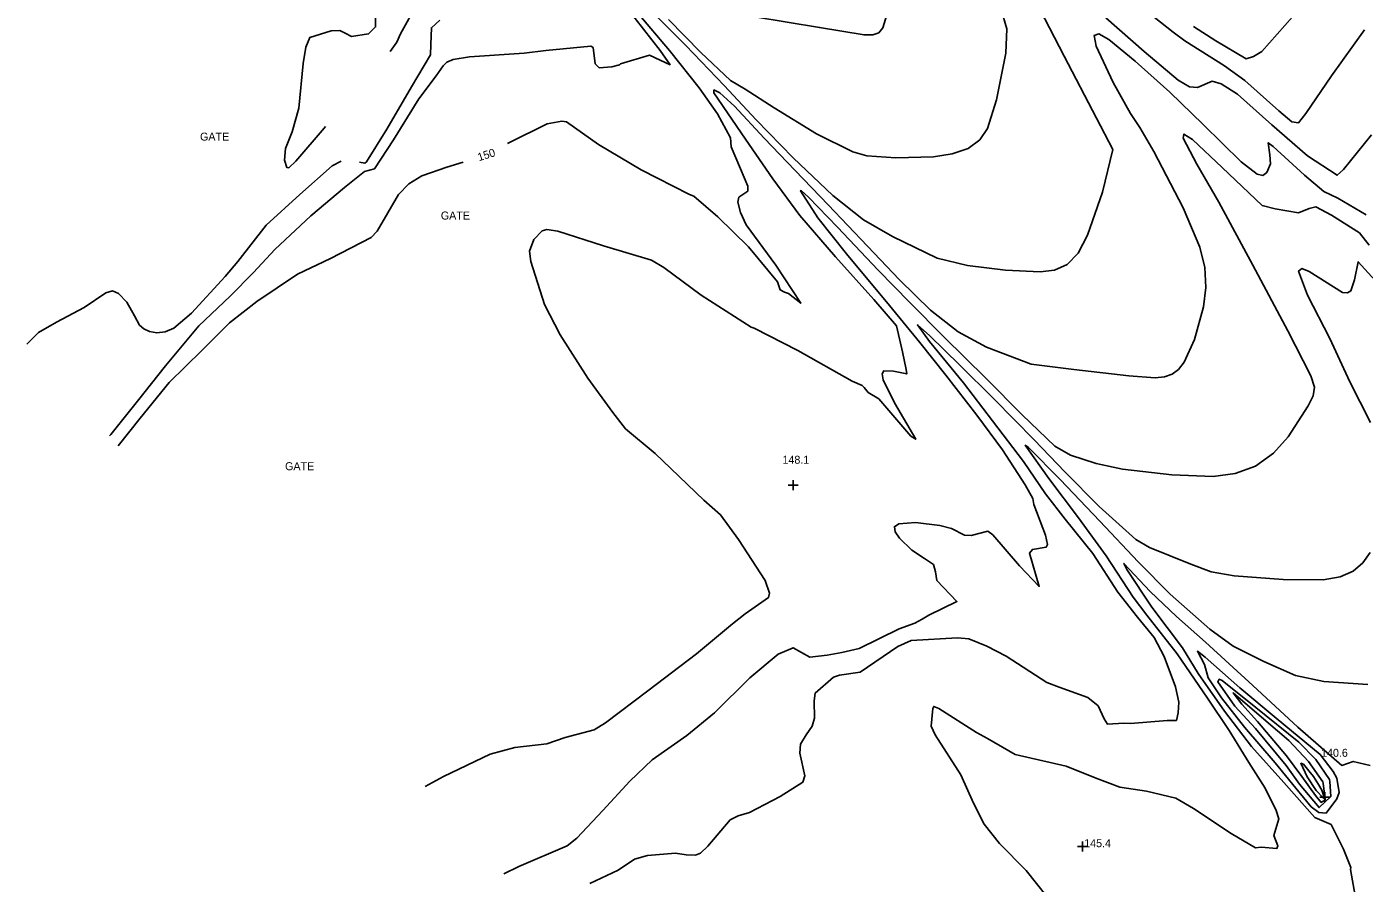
# Model space of a CAD drawing. Extents: x 1475150 to 2003689, y 770235 to 1112803.
# Drawn here: x 2000370.6 to 2000704.8, y 773388 to 773602 of the extents above; entities that cross this region are included whole.
import ezdxf

# ---------------------------------------------------------------- set-up
doc = ezdxf.new("R2010")
doc.units = 0
for name, color, linetype in [('RD_DTM_Major1', 7, 'Continuous'), ('RD_DTM_Major1_Lbl', 7, 'Continuous'), ('RD_DTM_Minor1', 7, 'Continuous'), ('RD_DTM_Spot_Elev', 7, 'Continuous'), ('RD_TX_Misc1', 7, 'Continuous')]:
    doc.layers.add(name, color=color, linetype=linetype)

msp = doc.modelspace()

# ---------------------------------------------------------------- linework, layer by layer
at = {"layer": 'RD_DTM_Major1'}
for points in [[(2000526.8, 773605.83), (2000535.3, 773597.39), (2000544.9, 773587.39), (2000552.92, 773578.81), (2000562.13, 773569.3), (2000572.01, 773559.86), (2000579.74, 773553.8), (2000586.94, 773549.59), (2000598.12, 773544.18), (2000605.72, 773542.36), (2000615.21, 773541.21), (2000623.88, 773540.77), (2000627.46, 773541.22), (2000630.58, 773542.66), (2000633.32, 773545.49), (2000635.72, 773549.92), (2000639.42, 773560.66), (2000642.02, 773571.36), (2000637.96, 773579.22), (2000629.83, 773594.7), (2000621.36, 773611.22)], [(2000490.77, 773572.88), (2000491.08, 773573.05), (2000500.69, 773577.74), (2000504.33, 773578.44), (2000505.46, 773578.27), (2000513.45, 773572.65), (2000524.16, 773566.29), (2000536.19, 773560.12), (2000537.29, 773559.66), (2000543.28, 773554.54), (2000550.93, 773547), (2000558.25, 773538.25), (2000558.88, 773536.26), (2000559.96, 773535.68), (2000561, 773535.36), (2000564.03, 773532.93), (2000557.78, 773542.45), (2000550.41, 773552.57), (2000548.95, 773555.64), (2000548.27, 773558.22), (2000548.57, 773559.41), (2000550.82, 773560.96), (2000550.76, 773562.2), (2000548.97, 773566.57), (2000546.65, 773572), (2000546.44, 773574.27), (2000543.18, 773580.26), (2000538.65, 773586.77), (2000531.2, 773596.13), (2000523.3, 773605.47)], [(2000640.23, 773604.29), (2000649.82, 773595.87), (2000658.31, 773588.66), (2000661.14, 773587.01), (2000663.17, 773586.87), (2000666.83, 773588.41), (2000669.1, 773587.78), (2000673.15, 773585.15), (2000681.71, 773577.54), (2000690.66, 773569.8), (2000698.11, 773564.93), (2000699.64, 773566.36), (2000706.61, 773575)], [(2000393.47, 773497.32), (2000398.93, 773504.26), (2000406.17, 773513.13), (2000414.38, 773521.12), (2000421.3, 773528.04), (2000428.08, 773533.4), (2000438.26, 773540.24), (2000446.53, 773544.08), (2000456.66, 773549.33), (2000458.17, 773550.99), (2000463.5, 773560.13), (2000466.12, 773562.77), (2000469.37, 773564.79), (2000475.54, 773566.92), (2000479.66, 773568.22)], [(2000705.14, 773377.31), (2000702.59, 773384.88), (2000701.44, 773391.45), (2000701.5, 773391.94), (2000699.64, 773396.47), (2000696.55, 773402.64), (2000692.45, 773404.42), (2000684.77, 773413.19), (2000676.69, 773422.15), (2000669.9, 773431), (2000663.35, 773440.44), (2000659.41, 773446.84), (2000651.72, 773456.99), (2000645.49, 773466.43), (2000644.78, 773467.94), (2000651.37, 773460.88), (2000657.94, 773454.69), (2000665.19, 773448.22), (2000677.03, 773437.38), (2000688.27, 773427.04), (2000699.21, 773417.42), (2000702.1, 773418.42), (2000706.28, 773417.44)]]:
    msp.add_lwpolyline(points, dxfattribs=at)
at = {"layer": 'RD_DTM_Minor1'}
for points in [[(2000391.25, 773499.78), (2000391.6, 773500.1), (2000398.3, 773508.49), (2000405.28, 773517.29), (2000413.58, 773527.33), (2000421.42, 773534.68), (2000427.3, 773540.63), (2000432.57, 773546.36), (2000441.56, 773554.79), (2000450.03, 773561.88), (2000455.03, 773565.86), (2000457.49, 773566.57), (2000462.26, 773573.8), (2000468.57, 773584.06), (2000472.94, 773589.81), (2000474.66, 773592.25), (2000475.57, 773593.2), (2000477.17, 773593.86), (2000481.24, 773594.52), (2000494.9, 773595.42), (2000500.29, 773596.11), (2000511.54, 773597.16), (2000512.16, 773596.81), (2000512.69, 773592.75), (2000513.66, 773591.79), (2000516.84, 773591.98), (2000518.69, 773592.52), (2000518.97, 773592.75), (2000526.25, 773594.91), (2000528.91, 773593.68), (2000531.35, 773592.56), (2000528.91, 773596.12), (2000520.53, 773606.78)], [(2000457.78, 773605.53), (2000457.78, 773602.01), (2000456.01, 773600.24), (2000451.75, 773599.59), (2000450.16, 773600.46), (2000448.84, 773601.08), (2000446.71, 773600.99), (2000441.32, 773599.36), (2000440.35, 773596.94), (2000439.69, 773592.85), (2000438.59, 773581.67), (2000436.97, 773575.81), (2000435.28, 773571.58), (2000435.03, 773568.69), (2000435.58, 773566.88), (2000436.1, 773566.82), (2000437.85, 773568.45), (2000444.9, 773576.7), (2000445.24, 773577.09)], [(2000461.41, 773595.83), (2000463.1, 773598.19), (2000464.02, 773600.3), (2000468.28, 773607.95)], [(2000530.97, 773603.83), (2000539.03, 773595.61), (2000546.46, 773588.58), (2000550.13, 773586.44), (2000557.39, 773581.77), (2000567.99, 773575.24), (2000577.05, 773570.74), (2000580.55, 773569.76), (2000587.76, 773569.24), (2000597.19, 773569.54), (2000601.9, 773570.28), (2000605.88, 773571.65), (2000608.75, 773573.81), (2000610.66, 773576.65), (2000612.93, 773583.76), (2000615.3, 773595.43), (2000615.5, 773601.55), (2000614.13, 773606.35)], [(2000552.58, 773604.5), (2000568.74, 773601.89), (2000579.85, 773600.01), (2000582.03, 773600.01), (2000583.53, 773600.53), (2000584.56, 773601.76), (2000586.21, 773607.17)], [(2000648.76, 773607.3), (2000657.07, 773600.66), (2000660.02, 773598.48), (2000669.89, 773592.25), (2000674.97, 773588.62), (2000683.51, 773581.01), (2000686.74, 773578.31), (2000688.43, 773578.04), (2000690.21, 773580.38), (2000696.65, 773589.8), (2000704.91, 773601.24)], [(2000453.73, 773568.17), (2000455.12, 773567.91), (2000455.52, 773568.26), (2000460.56, 773576.44), (2000466.74, 773587), (2000471.47, 773595.05), (2000471.57, 773597.58), (2000471.73, 773601.79), (2000473.87, 773603.66)], [(2000662.18, 773602.11), (2000667.71, 773598.55), (2000675.31, 773594.05), (2000677.19, 773594.61), (2000679.23, 773595.81), (2000686.9, 773604.48)], [(2000470.17, 773412.21), (2000474.72, 773414.69), (2000486.45, 773420.26), (2000492.59, 773421.9), (2000500.59, 773422.83), (2000505.15, 773424.4), (2000512.43, 773426.3), (2000515.27, 773428.08), (2000525.84, 773436.12), (2000537.96, 773445.35), (2000547, 773452.81), (2000550.14, 773455.3), (2000555.94, 773459.39), (2000556.23, 773460.48), (2000555.1, 773463.62), (2000548.47, 773473.91), (2000543.93, 773480.05), (2000539.84, 773483.7), (2000531.52, 773491.61), (2000527.67, 773495.4), (2000520.24, 773501.58), (2000517.03, 773505.66), (2000510.85, 773514.25), (2000503.94, 773525.07), (2000500.01, 773532.64), (2000496.61, 773543.41), (2000496.24, 773545.95), (2000497.32, 773548.86), (2000499.37, 773551.01), (2000500.54, 773551.38), (2000503.31, 773550.92), (2000514.76, 773547.3), (2000526.71, 773543.71), (2000529.77, 773541.9), (2000539.15, 773534.95), (2000551.65, 773526.94), (2000552.39, 773526.74), (2000563.26, 773521.16), (2000576.87, 773513.43), (2000579.35, 773512.38), (2000579.85, 773511.89), (2000580.87, 773510.63), (2000583.56, 773509.01), (2000591.57, 773499.71), (2000592.76, 773498.96), (2000587.49, 773508.07), (2000584.62, 773513.82), (2000584.33, 773515.33), (2000584.82, 773516.08), (2000587.18, 773515.97), (2000590.52, 773515.27), (2000590.35, 773516.42), (2000589.41, 773520.79), (2000587.92, 773527.3), (2000582.3, 773533.87), (2000572.74, 773544.56), (2000563.81, 773554.84), (2000557.07, 773564.04), (2000550.2, 773573.95), (2000542.28, 773585.56), (2000542.34, 773586.24), (2000543.81, 773585.54), (2000547.43, 773582.18), (2000554.9, 773574.23), (2000562.61, 773566.14), (2000570.86, 773557.54), (2000580.71, 773547.18), (2000588.71, 773538.81), (2000596.45, 773531.25), (2000603.35, 773525.81), (2000610.45, 773521.99), (2000621.58, 773517.72), (2000632.28, 773516.42), (2000646.04, 773514.79), (2000652.57, 773514.29), (2000654.9, 773514.51), (2000656.81, 773515.19), (2000658.43, 773516.41), (2000659.86, 773518.24), (2000662.44, 773523.85), (2000664.71, 773532.07), (2000665.22, 773536.86), (2000664.96, 773541.88), (2000663.75, 773546.97), (2000659.56, 773556.77), (2000652.23, 773570.9), (2000648.73, 773576.82), (2000646.39, 773580.37), (2000642.07, 773588.08), (2000637.88, 773597.16), (2000637.36, 773599.85), (2000638.52, 773600.28), (2000641, 773598.88), (2000647.59, 773593.47), (2000656.22, 773585.7), (2000664.56, 773577.58), (2000674.05, 773568.3), (2000678.04, 773565.16), (2000679.46, 773564.88), (2000680.47, 773565.61), (2000681.41, 773567.75), (2000681.28, 773570.05), (2000680.86, 773573.04), (2000682.07, 773572.15), (2000689.94, 773564.95), (2000694.71, 773560.9), (2000698.23, 773559.19), (2000705.34, 773555.04)], [(2000489.84, 773390.38), (2000493.56, 773392.18), (2000505.64, 773397.37), (2000508.03, 773399.29), (2000514.57, 773406.17), (2000521.27, 773413.5), (2000526.9, 773418.82), (2000535.55, 773424.95), (2000542.47, 773430.55), (2000551.28, 773439.35), (2000558.39, 773445.23), (2000562.12, 773446.85), (2000566.29, 773444.46), (2000570.59, 773444.97), (2000574.25, 773445.7), (2000578.65, 773446.68), (2000588.6, 773451.57), (2000592.54, 773452.95), (2000594.4, 773453.96), (2000595.99, 773454.96), (2000603.04, 773458.44), (2000598.04, 773463.65), (2000597.72, 773465.81), (2000597.18, 773467.64), (2000594.94, 773469.19), (2000591.78, 773471.2), (2000588.69, 773474.21), (2000587.6, 773475.81), (2000587.44, 773477.09), (2000588.53, 773477.83), (2000592.69, 773478.14), (2000598.74, 773477.38), (2000601.71, 773476.68), (2000604.97, 773475.02), (2000606.63, 773474.87), (2000610.81, 773475.94), (2000612.04, 773475.06), (2000618.67, 773467.31), (2000623.62, 773462.16), (2000621.21, 773470.48), (2000621.93, 773471.42), (2000625.39, 773472.02), (2000625.68, 773472.62), (2000625.2, 773474.94), (2000622.28, 773482.62), (2000622.06, 773484.17), (2000620.12, 773487.52), (2000614.44, 773496.29), (2000607.99, 773505.01), (2000600.27, 773514.97), (2000593.82, 773523.1), (2000586.19, 773532.35), (2000575.42, 773545.27), (2000568.29, 773554.29), (2000563.92, 773561.02), (2000564.1, 773561.08), (2000565.99, 773559.42), (2000573.18, 773551.98), (2000583.41, 773541.24), (2000591.31, 773533.11), (2000599.82, 773524.55), (2000610.34, 773514.14), (2000619.39, 773505.08), (2000627.52, 773497.19), (2000631.42, 773494.94), (2000637.88, 773492.92), (2000644.46, 773491.49), (2000656.78, 773490.04), (2000667.08, 773489.63), (2000672.55, 773490.36), (2000677.69, 773492.24), (2000682.14, 773495.49), (2000685.82, 773499.57), (2000690.83, 773507.32), (2000692.1, 773509.82), (2000692.39, 773511.98), (2000691.53, 773514.79), (2000685.77, 773526.01), (2000676.96, 773542.43), (2000668.46, 773558.24), (2000662.99, 773567.71), (2000659.61, 773574.22), (2000659.79, 773575.23), (2000661.91, 773573.84), (2000669.34, 773566.83), (2000679.35, 773557.38), (2000682.59, 773556.54), (2000688.38, 773555.57), (2000691.1, 773556.63), (2000692.74, 773557.01), (2000696.68, 773554.91), (2000703.67, 773550.51), (2000706.07, 773547.44)], [(2000370.6, 773522.7), (2000373.56, 773525.6), (2000378.04, 773528.18), (2000384.95, 773531.88), (2000390.33, 773535.53), (2000392.02, 773536.04), (2000393.54, 773535.36), (2000395.62, 773533.18), (2000397.49, 773529.78), (2000398.8, 773527.48), (2000399.85, 773526.55), (2000401.31, 773525.87), (2000403.12, 773525.58), (2000405.18, 773525.82), (2000407.38, 773526.72), (2000411.75, 773530.43), (2000420.18, 773539.63), (2000423.38, 773543.37), (2000430.47, 773552.48), (2000438.81, 773560.09), (2000446.95, 773567.31), (2000449.21, 773568.46)], [(2000706.36, 773503.16), (2000701.21, 773513.34), (2000696.27, 773524.1), (2000690.65, 773534.94), (2000688.44, 773540.98), (2000689.22, 773541.61), (2000691.05, 773540.85), (2000699.43, 773535.64), (2000700.63, 773535.5), (2000701.5, 773536.03), (2000702.41, 773538.81), (2000703.32, 773543.3), (2000708.44, 773537.74)], [(2000656.57, 773428.7), (2000657.88, 773428.68), (2000658.37, 773430.6), (2000658.47, 773433.25), (2000657.69, 773437.11), (2000654.88, 773444.66), (2000652.3, 773449.41), (2000648.15, 773454.52), (2000643.28, 773460.75), (2000637, 773470.39), (2000630.11, 773478.94), (2000625.19, 773485.27), (2000619.65, 773493.39), (2000611.98, 773503.59), (2000604.7, 773513.02), (2000596.2, 773523.39), (2000593.18, 773527.51), (2000596.28, 773524.77), (2000603.72, 773517.57), (2000612.31, 773509.06), (2000622.43, 773498.73), (2000630.03, 773490.84), (2000638.6, 773482.11), (2000647.72, 773473.9), (2000651.15, 773471.86), (2000661.52, 773467.71), (2000666.59, 773465.83), (2000672.33, 773464.82), (2000684.6, 773463.9), (2000694.58, 773463.85), (2000698.84, 773464.55), (2000702.09, 773465.97), (2000704.5, 773468.05), (2000706.35, 773470.68)], [(2000625.53, 773384.66), (2000620.36, 773391.16), (2000613.69, 773397.93), (2000609.84, 773402.77), (2000607.19, 773408.02), (2000604.02, 773415.09), (2000597.6, 773425.07), (2000596.61, 773427.29), (2000597.01, 773431.68), (2000597.24, 773432.2), (2000598.49, 773431.64), (2000607.93, 773425.67), (2000610.69, 773424.19), (2000617.61, 773420.16), (2000630.38, 773417.27), (2000637.63, 773414.32), (2000643.72, 773411.99), (2000650.4, 773411.03), (2000657.77, 773409.25), (2000662.19, 773406.68), (2000671.59, 773400.4), (2000677.69, 773396.84), (2000679.05, 773397.04), (2000682.98, 773396.64), (2000683.21, 773397.35), (2000682.27, 773399.96), (2000683.49, 773404.06), (2000682.84, 773406.15), (2000680.09, 773411.79), (2000675.96, 773418.17), (2000671.08, 773426.18), (2000665.67, 773434.28), (2000658.09, 773445.31), (2000650.5, 773454.99), (2000647.06, 773459.51), (2000640.35, 773469.78), (2000633.41, 773479.3), (2000626, 773489.17), (2000620.13, 773497.44), (2000620.92, 773496.92), (2000628.84, 773488.89), (2000638.79, 773478.52), (2000648.33, 773468.35), (2000656.37, 773460.2), (2000666.24, 773451.49), (2000672.11, 773447.28), (2000679.72, 773443.38), (2000687.67, 773439.94), (2000694.78, 773438.4), (2000705.72, 773437.68)], [(2000511.32, 773387.93), (2000518.41, 773391.23), (2000522.49, 773394.02), (2000525.75, 773394.96), (2000532.7, 773395.51), (2000535.39, 773395.12), (2000537.74, 773395.03), (2000538.96, 773395.48), (2000540.77, 773397.22), (2000546.39, 773403.81), (2000548.39, 773404.86), (2000551.23, 773405.69), (2000558.92, 773409.68), (2000564.52, 773413.23), (2000565.06, 773414.8), (2000563.8, 773420.5), (2000563.95, 773422.79), (2000565.35, 773425.08), (2000566.89, 773427.22), (2000567.43, 773429.24), (2000567.37, 773433.61), (2000567.66, 773435.52), (2000572.24, 773439.52), (2000573.7, 773440), (2000578.86, 773440.73), (2000588.3, 773447.17), (2000591.63, 773448.69), (2000603.18, 773449.29), (2000606.01, 773449.05), (2000610.52, 773447.27), (2000615.32, 773444.73), (2000625.53, 773438.17), (2000628.61, 773437.01), (2000635.78, 773434.39), (2000638.33, 773432.31), (2000639.88, 773429.07), (2000640.66, 773427.79), (2000644.79, 773428.01), (2000646.44, 773427.93), (2000655.56, 773428.7), (2000656.57, 773428.7)], [(2000697.99, 773414.29), (2000698.6, 773410.67), (2000697.98, 773409.07), (2000695.29, 773405.48), (2000693.48, 773405.68), (2000691.58, 773407.1), (2000687.71, 773411.74), (2000682.56, 773418.07), (2000674.92, 773426.97), (2000669.2, 773434.32), (2000665.86, 773439.34), (2000664.93, 773442.66), (2000663.16, 773445.96), (2000665.12, 773444.49), (2000673.73, 773436.83), (2000682.84, 773429.24), (2000693.84, 773420.16), (2000697.05, 773415.93), (2000697.99, 773414.29)], [(2000696.28, 773413.38), (2000696.46, 773409.65), (2000693.55, 773406.89), (2000688.7, 773412.78), (2000685.35, 773417.43), (2000677.67, 773426.63), (2000675.61, 773428.95), (2000672.53, 773432.25), (2000668.25, 773438.37), (2000668.59, 773438.98), (2000669.35, 773438.64), (2000677.71, 773431.92), (2000688.51, 773423.29), (2000692.7, 773418.95), (2000696.16, 773413.89), (2000696.28, 773413.38)], [(2000694.54, 773413.02), (2000695.04, 773408.8), (2000694.11, 773408.19), (2000692.69, 773409.89), (2000689.22, 773414.7), (2000685.43, 773419.85), (2000678.19, 773428.45), (2000674.28, 773432.76), (2000672.07, 773435.56), (2000680.32, 773428.54), (2000686.02, 773423.68), (2000690.93, 773418.46), (2000694.47, 773413.33), (2000694.54, 773413.02)], [(2000693.44, 773412.71), (2000694.27, 773411.23), (2000694.93, 773409.2), (2000694.57, 773409.33), (2000692.79, 773411.18), (2000690.56, 773414.56), (2000689.03, 773417.99), (2000689.64, 773417.76), (2000691.03, 773416.09), (2000692.14, 773414.7), (2000693.44, 773412.71)]]:
    msp.add_lwpolyline(points, dxfattribs=at)
at = {"layer": 'RD_DTM_Spot_Elev'}
for p, q in [((2000562.16, 773486.25), (2000562.16, 773488.75)), ((2000560.91, 773487.5), (2000563.41, 773487.5)), ((2000693.76, 773409.49), (2000696.26, 773409.49)), ((2000695.01, 773408.24), (2000695.01, 773410.74)), ((2000634.47, 773395.9), (2000634.47, 773398.4)), ((2000633.22, 773397.15), (2000635.72, 773397.15))]:
    msp.add_line(p, q, dxfattribs=at)

# ---------------------------------------------------------------- texts
at = {"layer": 'RD_DTM_Major1_Lbl'}
msp.add_text('150', height=2, rotation=17.4762, dxfattribs=at).set_placement((2000483.62, 773568.42))
at = {"layer": 'RD_DTM_Spot_Elev'}
for s, p in [('148.1', (2000559.46, 773492.83)), ('140.6', (2000694.05, 773419.59)), ('145.4', (2000634.86, 773397.01))]:
    msp.add_text(s, height=2, dxfattribs=at).set_placement(p)
at = {"layer": 'RD_TX_Misc1'}
for p in [(2000413.91, 773573.58), (2000474.08, 773553.85), (2000435.16, 773491.21)]:
    msp.add_text('GATE', height=2, dxfattribs=at).set_placement(p)

doc.saveas('drawing.dxf')
